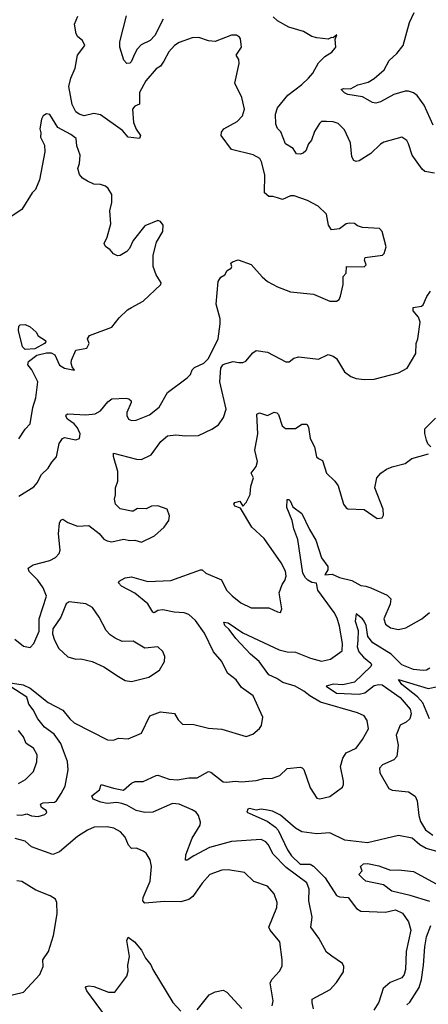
# Model space of a CAD drawing. Extents: x 1954678 to 2060275, y 904822 to 1016299.
# Tile 263 of 467: x 1986072 to 1988566, y 964043 to 970052. Entities that reach past the tile are written whole.
import ezdxf

# ---------------------------------------------------------------- set-up
doc = ezdxf.new("R2010")
doc.units = 0

msp = doc.modelspace()

# ---------------------------------------------------------------- linework, layer by layer
at = {"layer": '0CON20XD'}
for points in [[(1986067.5, 967145), (1986158.9, 967201.1), (1986179.4, 967225), (1986205, 967276), (1986245, 967314), (1986267.9, 967352.1), (1986296.2, 967383.8), (1986312, 967465), (1986332.5, 967495), (1986345, 967501.2), (1986415, 967488), (1986436.2, 967495), (1986441.4, 967525), (1986425, 967560.6), (1986405.3, 967585.3), (1986364, 967615), (1986353, 967633), (1986355, 967640), (1986365, 967645.6), (1986475, 967639.7), (1986532.9, 967647.1), (1986565, 967664.5), (1986610.8, 967719.2), (1986635, 967738.1), (1986722.9, 967742.9), (1986738.7, 967738.7), (1986752, 967725), (1986752.9, 967715), (1986726.4, 967655), (1986726.5, 967636.5), (1986736.2, 967615), (1986755, 967605.7), (1986782.1, 967607.9), (1986865, 967641.1), (1986922.8, 967687.2), (1986975, 967775.8), (1987095, 967867.1), (1987113.8, 967886.2), (1987125.6, 967915), (1987139.8, 967930.2), (1987195, 967955.4), (1987224.5, 967985), (1987283.8, 968105), (1987296.4, 968195), (1987296.6, 968226.6), (1987272.1, 968315), (1987284.4, 968455), (1987300.2, 968479.8), (1987324.3, 968495.7), (1987338.6, 968521.4), (1987362.5, 968535), (1987367.5, 968545), (1987360, 968565), (1987370, 968575), (1987405, 968586.7), (1987485, 968558.8), (1987552.2, 968482.2), (1987584.4, 968454.4), (1987645, 968422), (1987725, 968390.8), (1987865, 968376), (1987965, 968333.8), (1988005, 968333.3), (1988022.5, 968345), (1988030, 968365), (1988047.5, 968435), (1988046.2, 968485), (1988065.8, 968505), (1988066.7, 968545), (1988175, 968543.8), (1988186.2, 968555), (1988176.7, 968585), (1988180, 968600), (1988285.8, 968615), (1988296.9, 968625), (1988308, 968665), (1988285, 968760), (1988267.7, 968777.7), (1988163.5, 968783.5), (1988135, 968792.9), (1988115, 968807.5), (1988085, 968810.8), (1988064.4, 968805.6), (1988023.3, 968775), (1987975, 968768.8), (1987957.6, 968797.6), (1987944.6, 968864.6), (1987894.6, 968914.6), (1987828.7, 968948.7), (1987747.2, 968977.2), (1987725, 968976.7), (1987675.7, 968954.3), (1987645, 968963.8), (1987616.4, 968973.6), (1987592.3, 968972.3), (1987566.7, 968995), (1987568.6, 969105), (1987548.1, 969185), (1987537.5, 969205), (1987497.8, 969227.8), (1987365, 969260), (1987302, 969345), (1987304.2, 969365), (1987318, 969385), (1987398.9, 969431.1), (1987432, 969465), (1987444.2, 969505), (1987427, 969577), (1987386.2, 969665), (1987410.8, 969785), (1987408.8, 969808.8), (1987393.8, 969835), (1987425.8, 969884.2), (1987420.8, 969935), (1987414, 969945), (1987395, 969957.5), (1987365, 969958), (1987265, 969918.8), (1987225, 969922.5), (1987165, 969942.5), (1987125, 969940.8), (1987045, 969912.2), (1987016.1, 969893.9), (1986982.2, 969855), (1986950.9, 969799.1), (1986932.1, 969767.9), (1986905, 969752), (1986841.1, 969678.9), (1986803.2, 969606.7), (1986803.1, 969536.9), (1986775, 969524.5), (1986761.5, 969505), (1986766, 969425), (1986783.1, 969383.1), (1986808.6, 969345), (1986804, 969326), (1986735, 969334.2), (1986700, 969375), (1986565, 969470.9), (1986525, 969479.2), (1986465.3, 969464.7), (1986435, 969474.2), (1986415, 969490.4), (1986392.4, 969535), (1986371.9, 969645), (1986383.2, 969695), (1986409.7, 969755), (1986425.3, 969835), (1986470, 969895), (1986455, 969924.4), (1986427.2, 969947.2), (1986416.2, 969966.2), (1986407.5, 970025), (1986427.2, 970072.8)], [(1986948.2, 970055), (1986897.9, 969955), (1986869.1, 969925), (1986812.7, 969897.3), (1986788.5, 969871.5), (1986774.3, 969845.7), (1986753.3, 969795), (1986745, 969785.6), (1986725, 969783.9), (1986707.1, 969805), (1986682.7, 969885), (1986683.7, 969916.3), (1986724.4, 970075)], [(1988605, 969114.3), (1988545.9, 969125.9), (1988529.5, 969139.5), (1988468, 969225), (1988446, 969295), (1988434.3, 969314.3), (1988405, 969335.7), (1988295, 969304.4), (1988275, 969292.9), (1988215.3, 969234.7), (1988145, 969190.8), (1988125, 969186), (1988112.2, 969192.2), (1988098.6, 969215), (1988090.6, 969300.6), (1988055, 969378.8), (1988015, 969418.6), (1987985, 969429.2), (1987945, 969431.4), (1987915, 969430), (1987901.2, 969418.8), (1987871.1, 969368.9), (1987854.2, 969315.8), (1987835, 969293.3), (1987818, 969252), (1987802, 969238), (1987785, 969230.6), (1987762.2, 969232.2), (1987741.2, 969265), (1987693.5, 969293.5), (1987666.8, 969366.8), (1987645, 969386.7), (1987634.5, 969414.5), (1987633.6, 969475), (1987645, 969513.8), (1987709.1, 969590.9), (1987794.7, 969655.3), (1987835.5, 969695), (1987861.8, 969725), (1987895, 969787.5), (1987935, 969826.2), (1987976.8, 969853.2), (1987996.2, 969875), (1988001.2, 969885), (1987998.3, 969931.7), (1988008.3, 969958.3), (1987985, 969940), (1987975, 969942.5), (1987955, 969933.3), (1987885, 969940), (1987855, 969950), (1987805, 969978.6), (1987715.5, 970005.5), (1987646.2, 970045), (1987619.7, 970069.7)], [(1988595, 969408.8), (1988540.5, 969530.5), (1988499.1, 969589.1), (1988475, 969605.4), (1988445, 969614.6), (1988425, 969614.5), (1988355, 969594.6), (1988275, 969550.6), (1988245, 969543.3), (1988225, 969547.1), (1988165, 969581.5), (1988075, 969595.8), (1988054.3, 969605), (1988034, 969625), (1988048.8, 969631.2), (1988090.5, 969629.5), (1988136.2, 969655), (1988198.7, 969671.3), (1988235, 969692.3), (1988297.1, 969745), (1988327.2, 969802.8), (1988374.4, 969845), (1988411.9, 969895), (1988451.9, 970035), (1988479.4, 970095)], [(1986066.5, 967493.5), (1986105, 967552.5), (1986135.7, 967585), (1986152.7, 967685), (1986170.4, 967745), (1986182.4, 967842.4), (1986145.7, 967915), (1986122, 967945), (1986126, 967965), (1986176.2, 968003.8), (1986235, 968019.1), (1986265, 968018.6), (1986285.8, 968005.8), (1986315, 967944), (1986345, 967926.2), (1986407, 967913), (1986392.5, 967932.5), (1986386.2, 967955), (1986388, 967975), (1986413.8, 968035), (1986482.5, 968047.5), (1986496, 968075), (1986486.2, 968105), (1986498.8, 968125), (1986635, 968176.2), (1986678.3, 968231.7), (1986729.2, 968280.8), (1986753.8, 968295), (1986826.2, 968335), (1986934.2, 968435), (1986935.6, 968445.6), (1986906, 968495), (1986886, 968545), (1986885.8, 968615), (1986906.7, 968695), (1986945, 968760), (1986947.1, 968797.1), (1986931.2, 968821.2), (1986915, 968826), (1986835.7, 968794.3), (1986763.8, 968705), (1986743.3, 968655), (1986725, 968636.7), (1986685, 968612.5), (1986668.3, 968611.7), (1986645, 968622.5), (1986625, 968647.5), (1986595, 968667.5), (1986586.7, 968685), (1986606.2, 968725), (1986628.8, 968805), (1986622, 968885), (1986633.9, 968936.1), (1986633.8, 968985), (1986612.3, 969022.3), (1986595.8, 969035.8), (1986565, 969046), (1986525, 969048), (1986485, 969066), (1986456.2, 969085), (1986437.9, 969107.9), (1986425.9, 969144.1), (1986437.5, 969175), (1986440.8, 969225), (1986421.3, 969281.3), (1986417.4, 969327.4), (1986385, 969351.9), (1986305, 969393.8), (1986255, 969472.7), (1986235, 969476.7), (1986214.6, 969465.4), (1986204.4, 969445), (1986194.2, 969385), (1986201.7, 969361.7), (1986200, 969335), (1986223.8, 969285), (1986225.9, 969245.9), (1986193.3, 969075), (1986167.5, 969015), (1986147.5, 968995), (1986085, 968892.5), (1986002.3, 968837.7)], [(1986042.3, 966272.3), (1986095, 966229.2), (1986135, 966220), (1986158, 966245), (1986190.5, 966319.5), (1986190, 966395), (1986236.1, 966533.9), (1986215, 966583.8), (1986182, 966632), (1986130, 966685), (1986123.3, 966705), (1986154.2, 966725.8), (1986255, 966751.2), (1986290.5, 966769.5), (1986312, 966795), (1986319.2, 966815), (1986309.2, 966915), (1986315, 966980), (1986322.6, 966997.4), (1986335, 967004), (1986365, 966983.8), (1986425, 966962), (1986495, 966965.8), (1986556.6, 966916.6), (1986585, 966882.5), (1986605, 966872), (1986635, 966866), (1986705, 966880.8), (1986745, 966872.9), (1986775, 966875.8), (1986815, 966862.5), (1986895, 966902), (1986953.3, 966955), (1986983.3, 966995), (1986986.7, 967025), (1986972.5, 967065), (1986914.3, 967085.7), (1986875.9, 967084.1), (1986845, 967067.5), (1986790.7, 967069.3), (1986765, 967053.3), (1986755, 967053.3), (1986685, 967066.7), (1986656.2, 967096.2), (1986650, 967125), (1986657.3, 967152.7), (1986656.2, 967195), (1986670.8, 967235), (1986672, 967295), (1986644.3, 967385.7), (1986643.9, 967406.1), (1986785, 967369.1), (1986815, 967367.5), (1986875, 967395.7), (1986933.1, 967476.9), (1986975, 967512.2), (1987025, 967519.2), (1987085, 967511.4), (1987163.9, 967513.9), (1987245, 967552.5), (1987285, 967580), (1987315.6, 967625), (1987331.9, 967675), (1987292.7, 967842.7), (1987299.2, 967925), (1987312.9, 967945), (1987325, 967951.5), (1987375, 967965.6), (1987410.6, 967959.4), (1987435, 967960), (1987451.5, 967968.5), (1987495, 968019.2), (1987515, 968034), (1987585, 968022), (1987697, 967963), (1987717.1, 967962.9), (1987745, 967986.2), (1987775, 967994.2), (1987895, 967980.6), (1987955, 968009.2), (1987985, 967999.2), (1988005, 967984), (1988055, 967902), (1988094.3, 967874.3), (1988125, 967862), (1988175, 967855.6), (1988235, 967858.1), (1988384.1, 967895.9), (1988436.2, 967925), (1988489.5, 968015), (1988492.7, 968075), (1988502.1, 968105), (1988515.5, 968205), (1988506.1, 968236.1), (1988473.6, 968275), (1988474.2, 968295), (1988525, 968304.4), (1988535, 968312), (1988556.6, 968363.4), (1988580, 968395)], [(1986105, 968040), (1986088.8, 968055), (1986064.3, 968154.3), (1986067.5, 968182.5), (1986075, 968190), (1986105, 968192.5), (1986135, 968176.7), (1986172.5, 968145), (1986185, 968122.5), (1986230, 968095), (1986232.5, 968085), (1986223.3, 968075), (1986165, 968043.3), (1986105, 968040)], [(1986002.3, 966007.7), (1986092.3, 965992.3), (1986135, 965973.3), (1986246, 965885), (1986335, 965838.5), (1986377.3, 965785), (1986405, 965760), (1986607.3, 965657.3), (1986645, 965654.2), (1986675, 965666.9), (1986735, 965664.3), (1986815, 965698.8), (1986865.5, 965804.5), (1986932.1, 965827.9), (1987017.5, 965817.5), (1987039.5, 965779.5), (1987065, 965753.8), (1987135, 965750.8), (1987225, 965728), (1987305, 965722.5), (1987455, 965676.7), (1987495, 965691.2), (1987535, 965726.7), (1987548, 965745), (1987556, 965795), (1987496.3, 965926.3), (1987425, 965976), (1987393.3, 966023.3), (1987340, 966065), (1987305.7, 966135), (1987255, 966194), (1987199.1, 966309.1), (1987145, 966385.4), (1987105, 966421.1), (1987075, 966432.4), (1987015, 966435.5), (1986945, 966451.1), (1986915, 966446), (1986892.4, 966432.4), (1986885, 966435.6), (1986855, 966488), (1986775, 966552.2), (1986692.9, 966595), (1986675.8, 966615), (1986680, 966625), (1986715, 966646.2), (1986755, 966651.9), (1986855, 966623.1), (1986995, 966630), (1987175, 966694), (1987185, 966693.8), (1987207.5, 966675), (1987302.9, 966632.9), (1987335, 966570.8), (1987368.1, 966535), (1987422.4, 966492.4), (1987485, 966463.1), (1987592.4, 966462.4), (1987645, 966437.5), (1987665, 966434), (1987672.5, 966457.5), (1987656.2, 966555), (1987673.3, 966605), (1987691.2, 966628.8), (1987699.5, 966655), (1987695, 966686.7), (1987668.3, 966738.3), (1987564.4, 966885), (1987490, 966955), (1987420.6, 967070.6), (1987385, 967082.9), (1987378.9, 967095), (1987385, 967105.4), (1987415, 967114.3), (1987435, 967082.2), (1987455, 967105.5), (1987478.4, 967155), (1987482.5, 967205), (1987499.4, 967255), (1987484.2, 967285), (1987515.5, 967325), (1987522.7, 967355), (1987507.8, 967425), (1987525.6, 967525), (1987518.8, 967645), (1987535, 967652), (1987585, 967635.8), (1987625, 967656), (1987642.4, 967652.4), (1987652.6, 967642.6), (1987675, 967573.8), (1987695, 967557.5), (1987755, 967558), (1987795, 967584), (1987825, 967583.3), (1987835.9, 967565.9), (1987844.2, 967495), (1987871.2, 967445), (1987883.3, 967385), (1987895, 967374), (1987920.9, 967360.9), (1987944.3, 967284.3), (1987995.7, 967235.7), (1988015, 967207.5), (1988048.8, 967095), (1988065, 967072.5), (1988075, 967067.5), (1988175, 967063.1), (1988255, 967007.5), (1988285, 967012.5), (1988291.7, 967028.3), (1988291.1, 967065), (1988240, 967195), (1988251.2, 967255), (1988275.8, 967284.2), (1988310.9, 967309.1), (1988345, 967323.8), (1988425, 967343.3), (1988465, 967373.3), (1988568, 967402)], [(1988582.5, 967445), (1988564.2, 967464.2), (1988555.7, 967485.7), (1988544, 967526), (1988544.2, 967555), (1988610.5, 967619.5)], [(1987866.2, 964016.2), (1987856.7, 964055), (1987858, 964075), (1987966.4, 964133.6), (1988005, 964176.7), (1988047.7, 964242.3), (1988050, 964275), (1988043, 964293), (1987977.1, 964337.1), (1987945, 964361.2), (1987897.3, 964447.3), (1987848.6, 964515), (1987857.5, 964575), (1987836.8, 964675), (1987838.5, 964745), (1987825.5, 964785), (1987697.6, 964877.6), (1987619.4, 964959.4), (1987589.2, 965019.2), (1987575, 965035.6), (1987545, 965048.1), (1987365, 965036.4), (1987230.5, 964999.5), (1987135, 964950), (1987095, 964922), (1987085, 964922.5), (1987086.9, 964955), (1987125, 965056.2), (1987174.5, 965135.5), (1987175.6, 965155), (1987162.5, 965195), (1987148.5, 965215), (1987125, 965230.4), (1987045, 965263.8), (1987005, 965269.2), (1986885, 965215.5), (1986835, 965214.5), (1986783.3, 965225), (1986725, 965259.1), (1986695, 965269.1), (1986665, 965275.6), (1986605, 965269.5), (1986566.6, 965276.6), (1986520, 965295), (1986513.1, 965315), (1986558.8, 965351.2), (1986570, 965385), (1986645, 965361.4), (1986705, 965350.8), (1986755, 965392), (1986777, 965403), (1986825, 965402.2), (1986905, 965440), (1986915, 965441.4), (1986985, 965417.7), (1987035, 965412.4), (1987105, 965424.7), (1987155, 965425.5), (1987225, 965463.5), (1987239.5, 965459.5), (1987315, 965401.2), (1987335, 965398.2), (1987390, 965405), (1987425, 965401.2), (1987515, 965410), (1987561.7, 965421.7), (1987615, 965422.5), (1987659.8, 965440.2), (1987705, 965481.4), (1987785, 965490), (1987796.8, 965486.8), (1987805.6, 965475.6), (1987844.2, 965365), (1987885, 965302), (1987905, 965298), (1987965, 965310.6), (1988041.7, 965368.3), (1988048.6, 965385), (1988047.8, 965405), (1988029.6, 965495), (1988043.5, 965545), (1988065, 965577.5), (1988125, 965606.5), (1988165, 965659.4), (1988201.1, 965725), (1988193.5, 965775), (1988175, 965803.3), (1988135, 965822.7), (1987907.7, 965887.7), (1987842.9, 965925), (1987805.5, 965955), (1987752.5, 965985), (1987677.4, 966007.4), (1987642.2, 966032.2), (1987593, 966053), (1987534.7, 966135), (1987480.5, 966180.5), (1987391.5, 966275), (1987351, 966331), (1987325, 966355.7), (1987318.8, 966375), (1987345, 966371.8), (1987435, 966310), (1987655, 966206.4), (1987705, 966194.5), (1987755, 966192.9), (1987846.7, 966155), (1987915, 966138), (1987969.7, 966150.3), (1988039.4, 966200.6), (1988042.2, 966245), (1988025, 966350), (1988009.1, 966399.1), (1987991.5, 966435), (1987891.5, 966571.5), (1987883.1, 966613.1), (1987855, 966618.1), (1987831.5, 966631.5), (1987816, 966646), (1987801, 966675), (1987769.9, 966879.9), (1987744.4, 966945), (1987734.4, 966995), (1987701.9, 967075), (1987705, 967123.3), (1987715, 967124), (1987722.5, 967115), (1987739.1, 967079.1), (1987795, 967038.8), (1987840.6, 966940.6), (1987880.3, 966875), (1987915, 966767.5), (1987953.8, 966715), (1987952.1, 966695), (1987934.7, 966664.7), (1987979, 966669), (1988025, 966648.5), (1988099.4, 966629.4), (1988155, 966598.1), (1988185.5, 966595.5), (1988214.5, 966584.5), (1988315, 966540), (1988337.7, 966517.7), (1988334, 966485), (1988295.6, 966395), (1988303.9, 966363.9), (1988335, 966340), (1988385, 966330), (1988429.4, 966340.6), (1988527.1, 966395), (1988574.3, 966435)], [(1986755, 966013.8), (1986860.2, 966039.8), (1986925, 966082), (1986956.9, 966135), (1986957.1, 966165), (1986945.5, 966195.5), (1986915, 966223.8), (1986835, 966216), (1986765, 966258.6), (1986697.9, 966257.9), (1986655, 966277.1), (1986625, 966297.5), (1986599.2, 966325), (1986556.6, 966406.6), (1986516.7, 966465), (1986475, 966488), (1986375, 966498.6), (1986355, 966488), (1986322.5, 966405), (1986274, 966335), (1986272.5, 966305), (1986284.3, 966265), (1986310, 966215), (1986365, 966163.8), (1986415, 966148.8), (1986445, 966151.2), (1986515, 966136.2), (1986585, 966102.9), (1986674.2, 966044.2), (1986715, 966018.5), (1986755, 966013.8)], [(1988575.5, 966095), (1988555, 966083.2), (1988535, 966080.7), (1988475, 966086.8), (1988405, 966114.7), (1988339.9, 966179.9), (1988228.2, 966248.2), (1988197.5, 966287.5), (1988186.3, 966355), (1988175, 966381.8), (1988165, 966396), (1988125, 966425.6), (1988119.4, 966380.6), (1988137.3, 966325), (1988136.7, 966263.3), (1988131.8, 966225), (1988142.3, 966195), (1988171.1, 966161.1), (1988216.2, 966125), (1988219.5, 966115), (1988214.6, 966105), (1988115, 966008.7), (1988045, 965993.6), (1987985, 965996.7), (1987942.5, 965985), (1988005, 965942.3), (1988145, 965935.9), (1988179.2, 965945), (1988235, 965987.9), (1988265, 965994.7), (1988285, 965992.2), (1988395, 965916.3), (1988455, 965844), (1988461.1, 965815), (1988454, 965785), (1988431.2, 965765), (1988393.6, 965746.4), (1988370.6, 965685), (1988382.9, 965625), (1988374, 965555), (1988355, 965535.8), (1988287.5, 965505), (1988268.8, 965485), (1988270, 965455), (1988325, 965360), (1988345, 965349.6), (1988445, 965338.9), (1988485, 965312.9), (1988497.9, 965285), (1988508.2, 965195), (1988518.3, 965158.3), (1988548.9, 965108.9), (1988594.6, 965074.6)], [(1988572.6, 965785), (1988532.4, 965882.4), (1988500, 965920), (1988405.5, 965995), (1988384.6, 966025.4), (1988565, 965971.1), (1988625, 965982.5)], [(1986055, 965198.8), (1986085, 965196.5), (1986115, 965205.6), (1986145, 965193.3), (1986185, 965189.2), (1986225, 965202), (1986236.9, 965213.1), (1986234, 965225), (1986205.7, 965245), (1986198.6, 965265), (1986215, 965272.1), (1986283.5, 965276.5), (1986296, 965285), (1986325, 965328.8), (1986349.4, 965375), (1986367.3, 965475), (1986364.7, 965525), (1986340.4, 965590.4), (1986323.3, 965635), (1986281.5, 965691.5), (1986223.8, 965733.8), (1986182.3, 965785), (1986155, 965840), (1986127.8, 965875), (1986115, 965917.5), (1986012.2, 965985)], [(1986065, 965390.6), (1986107.1, 965415), (1986156, 965464), (1986177.6, 965522.4), (1986178.6, 965565), (1986156.3, 965606.3), (1986112.5, 965635), (1986095, 965676), (1986065, 965714)], [(1987585, 965228.2), (1987545, 965234.3), (1987515, 965227.1), (1987475, 965237.8), (1987464, 965235), (1987457.5, 965215), (1987581.8, 965161.8), (1987633, 965125), (1987650.7, 965105), (1987705.9, 964985), (1987730.3, 964950.3), (1987785, 964898.6), (1987845, 964898.8), (1987865, 964887.2), (1987937.3, 964815), (1988005, 964707.1), (1988025, 964699.4), (1988076.7, 964695), (1988128.6, 964628.6), (1988155, 964612.2), (1988305, 964606), (1988365, 964619.5), (1988409.5, 964599.5), (1988446, 964546), (1988458.8, 964495), (1988430.4, 964365), (1988427.1, 964255), (1988418.5, 964225), (1988405, 964204.3), (1988333.6, 964176.4), (1988290.1, 964139.9), (1988263.5, 964056.5), (1988232.7, 964007.3)], [(1988635, 964972.5), (1988553.7, 964993.7), (1988515, 965015.7), (1988467.1, 965057.1), (1988385, 965073.8), (1988195, 965027.9), (1988056.2, 965045), (1987965, 965090), (1987885, 965084.2), (1987795, 965095.3), (1987755, 965117.8), (1987665, 965198.5), (1987615, 965221.5), (1987585, 965228.2)], [(1987613.1, 964035), (1987618.5, 964065), (1987601.5, 964175), (1987612.7, 964197.3), (1987657.5, 964245), (1987673.2, 964276.8), (1987674.4, 964315), (1987659.2, 964425), (1987601.5, 964495), (1987592.7, 964515), (1987640.6, 964635), (1987643.3, 964665), (1987625, 964718), (1987585, 964764.2), (1987502.2, 964792.2), (1987445, 964847.5), (1987345, 964864.6), (1987305, 964861.8), (1987232.5, 964835), (1987185, 964782), (1987129.3, 964700.8), (1987105, 964682.5), (1987055, 964669.3), (1986955, 964669.7), (1986835, 964660), (1986824.4, 964675), (1986826.7, 964695), (1986867.5, 964795), (1986875.8, 964885), (1986868, 964925), (1986843.3, 964965), (1986825, 964978.8), (1986785, 964996), (1986755, 964994), (1986736.7, 965015), (1986715, 965063.8), (1986688, 965095), (1986647.4, 965117.4), (1986605, 965127.1), (1986525.7, 965124.3), (1986485, 965105.7), (1986425, 965067.3), (1986316, 964974), (1986275, 964956.5), (1986145, 965003.9), (1986105, 965039.3), (1986045, 965055.4)], [(1988575, 964670.2), (1988455, 964707.6), (1988343.5, 964733.5), (1988291.8, 964771.8), (1988184.5, 964794.5), (1988165, 964813.3), (1988142.5, 964835), (1988163, 964857), (1988153.3, 964885), (1988170.2, 964899.8), (1988195, 964902.5), (1988265, 964888), (1988335, 964860.9), (1988385, 964864.6), (1988475, 964854.4), (1988615, 964778.4)], [(1985985, 964090), (1986095, 964116.7), (1986195.5, 964225), (1986214.4, 964275), (1986213.1, 964315), (1986247.5, 964365), (1986277.6, 964462.4), (1986300, 964595), (1986298.8, 964665), (1986290, 964685), (1986257.5, 964705), (1986170.7, 964740.7), (1986085, 964792.5), (1986055, 964795.8)], [(1988435, 964040.6), (1988453.9, 964056.1), (1988510, 964145), (1988523.9, 964193.9), (1988537.2, 964282.8), (1988544.4, 964395), (1988556, 964455), (1988581.7, 964525)], [(1986595, 963970), (1986482, 964125), (1986473.3, 964145), (1986477.5, 964152.5), (1986494.2, 964155.8), (1986525, 964152.5), (1986615, 964116.9), (1986653.4, 964116.6), (1986725.5, 964215), (1986734.4, 964245), (1986732.3, 964282.3), (1986742.5, 964335), (1986726.7, 964433.3), (1986735, 964452.5), (1986773.8, 964425), (1986815, 964374), (1986839.4, 964325), (1986873.1, 964285), (1986885.3, 964255.3), (1987007.8, 964055), (1987055, 964001.4)], [(1987155, 964010.6), (1987228.9, 964101.1), (1987265, 964119.5), (1987315, 964130.6), (1987337.3, 964117.3), (1987428.6, 964018.6)]]:
    msp.add_lwpolyline(points, dxfattribs=at)

doc.saveas('drawing.dxf')
